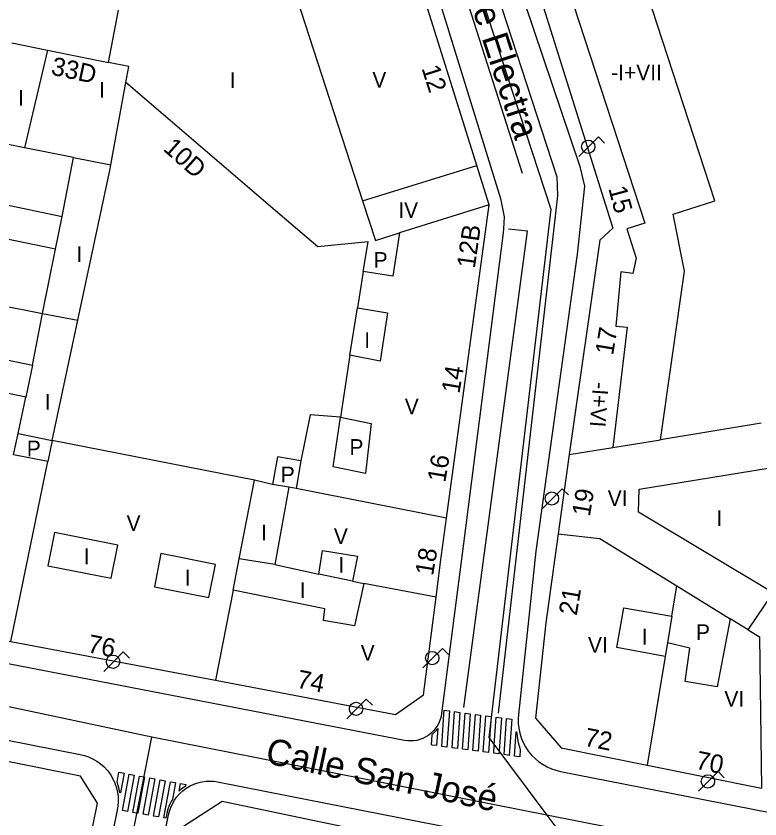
# Model space of a CAD drawing. Extents: x 282771 to 285132, y 4823109 to 4825496.
# Drawn here: x 284652.8 to 284723.9, y 4823574.1 to 4823650.9 of the extents above; entities that cross this region are included whole.
import ezdxf

# ---------------------------------------------------------------- set-up
doc = ezdxf.new("R2010")
doc.units = 0
for name, color, linetype in [('ACERA-BORDILLO', 7, 'Continuous'), ('CALLE-EJE', 7, 'Continuous'), ('CALLE-TEXTO', 7, 'Continuous'), ('EDIFICIO', 7, 'Continuous'), ('FAROLA', 7, 'Continuous'), ('INTERIOR-EDIFICIO', 7, 'Continuous'), ('MEDIANERA', 7, 'Continuous'), ('NUM-LOCAL', 7, 'Continuous'), ('NUM-PORTAL', 7, 'Continuous'), ('PASO-PEATONES', 7, 'Continuous'), ('SENAL-VIARIA', 7, 'Continuous'), ('TXT-ALTURA-EDIFICIO', 7, 'Continuous')]:
    doc.layers.add(name, color=color, linetype=linetype)

msp = doc.modelspace()

# ---------------------------------------------------------------- linework, layer by layer
at = {"layer": 'ACERA-BORDILLO'}
for points in [[(284683.255, 4823684.852), (284699.154, 4823633.431), (284699.484, 4823631.671), (284699.434, 4823630.531), (284699.384, 4823630.131), (284695.604, 4823600.441), (284693.514, 4823584.177), (284693.465, 4823583.902), (284693.389, 4823583.624), (284693.282, 4823583.346), (284693.144, 4823583.072), (284692.975, 4823582.809), (284692.775, 4823582.56), (284692.548, 4823582.332), (284692.296, 4823582.128), (284692.023, 4823581.953), (284691.735, 4823581.808), (284691.437, 4823581.697), (284691.134, 4823581.619), (284690.831, 4823581.573), (284690.533, 4823581.559), (284690.245, 4823581.573), (284689.969, 4823581.613), (284634.76, 4823592.279)], [(284696.175, 4823667.782), (284706.714, 4823636.471), (284707.164, 4823634.611), (284706.484, 4823628.091), (284702.534, 4823599.711), (284700.857, 4823584.093), (284700.83, 4823583.665), (284700.84, 4823583.223), (284700.891, 4823582.773), (284700.985, 4823582.318), (284701.124, 4823581.867), (284701.307, 4823581.425), (284701.535, 4823580.998), (284701.803, 4823580.593), (284702.11, 4823580.217), (284702.45, 4823579.873), (284702.818, 4823579.567), (284703.209, 4823579.301), (284703.614, 4823579.077), (284704.03, 4823578.894), (284704.449, 4823578.754), (284704.866, 4823578.653), (284741.5, 4823571.463)], [(284633.258, 4823585.34), (284658.977, 4823580.276), (284659.372, 4823580.179), (284659.769, 4823580.043), (284660.163, 4823579.864), (284660.548, 4823579.642), (284660.916, 4823579.377), (284661.26, 4823579.072), (284661.575, 4823578.73), (284661.854, 4823578.354), (284662.093, 4823577.952), (284662.287, 4823577.529), (284662.436, 4823577.094), (284662.538, 4823576.652), (284662.594, 4823576.212), (284662.607, 4823575.779), (284662.58, 4823575.36), (284662.517, 4823574.959), (284659.313, 4823559.3), (284647.173, 4823499.389)], [(284657.713, 4823525.8), (284667.415, 4823574.508), (284667.501, 4823574.856), (284667.623, 4823575.208), (284667.781, 4823575.556), (284667.977, 4823575.895), (284668.211, 4823576.22), (284668.48, 4823576.525), (284668.782, 4823576.803), (284669.113, 4823577.05), (284669.468, 4823577.262), (284669.84, 4823577.435), (284670.224, 4823577.568), (284670.614, 4823577.66), (284671.002, 4823577.712), (284671.384, 4823577.726), (284671.755, 4823577.704), (284672.111, 4823577.651), (284678.874, 4823576.32), (284699.966, 4823572.157)]]:
    msp.add_lwpolyline(points, dxfattribs=at)
at = {"layer": 'CALLE-EJE'}
for points in [[(284682.18, 4823698.855), (284703.944, 4823632.391), (284698.024, 4823581.891), (284703.573, 4823574.454)], [(284665.804, 4823581.92), (284625.402, 4823590.495)], [(284649.063, 4823496.529), (284665.804, 4823581.92)], [(284703.573, 4823574.454), (284665.804, 4823581.92)], [(284703.573, 4823574.454), (284706.904, 4823569.991), (284689.213, 4823487.59)], [(284748.814, 4823565.511), (284703.573, 4823574.454)]]:
    msp.add_lwpolyline(points, dxfattribs=at)
at = {"layer": 'EDIFICIO'}
for points in [[(284699.755, 4823694.752), (284691.555, 4823692.142), (284691.215, 4823690.942), (284696.525, 4823673.492), (284699.925, 4823662.362), (284709.874, 4823630.591), (284708.624, 4823629.421), (284705.714, 4823608.931), (284704.644, 4823601.371), (284703.484, 4823592.861), (284702.484, 4823583.751), (284704.934, 4823580.891), (284713.164, 4823579.241), (284724.104, 4823577.061)], [(284653.965, 4823680.631), (284649.375, 4823679.271), (284646.234, 4823663.881), (284643.444, 4823650.161), (284641.524, 4823640.721), (284638.474, 4823625.781), (284635.704, 4823612.25), (284632.854, 4823597.5), (284635.144, 4823594.35), (284652.344, 4823591.08), (284671.914, 4823587.361), (284689.124, 4823584.101), (284691.784, 4823585.961), (284692.994, 4823595.321), (284693.424, 4823598.641), (284693.994, 4823602.871), (284698.064, 4823632.821), (284687.315, 4823667.112), (284684.025, 4823677.582), (284683.955, 4823677.812), (284680.825, 4823687.712), (284679.085, 4823688.062), (284667.835, 4823684.731), (284653.965, 4823680.631)], [(284660.614, 4823575.62), (284659.004, 4823578.2), (284645.494, 4823580.89), (284632.594, 4823583.47), (284629.194, 4823581.23), (284626.083, 4823565.25), (284624.173, 4823555.42), (284622.283, 4823545.69), (284620.383, 4823535.909), (284618.453, 4823525.949), (284616.643, 4823516.639), (284615.393, 4823510.189), (284617.583, 4823507.099), (284643.413, 4823501.199), (284646.283, 4823503.309), (284647.573, 4823509.709), (284649.383, 4823518.91), (284651.473, 4823529.45), (284655.333, 4823548.97), (284657.373, 4823559.32), (284659.204, 4823568.53), (284660.614, 4823575.62)], [(284672.534, 4823575.76), (284668.834, 4823573.37), (284667.474, 4823566.54), (284665.563, 4823556.93), (284663.623, 4823547.19), (284661.693, 4823537.48), (284659.863, 4823528.27), (284657.503, 4823516.42), (284654.543, 4823501.509), (284657.153, 4823498.089), (284670.203, 4823495.64), (284685.983, 4823492.69), (284696.083, 4823541.83), (284701.404, 4823567.691), (284700.194, 4823570.031), (284690.074, 4823572.121), (284681.204, 4823573.96), (284672.534, 4823575.76)]]:
    msp.add_lwpolyline(points, dxfattribs=at)
at = {"layer": 'FAROLA'}
for p, q in [((284708.506, 4823639.296), (284707.566, 4823638.366)), ((284709.096, 4823638.706), (284708.506, 4823639.296)), ((284707.566, 4823638.366), (284706.636, 4823637.426)), ((284705.039, 4823605.668), (284704.099, 4823604.738)), ((284705.629, 4823605.078), (284705.039, 4823605.668)), ((284704.099, 4823604.738), (284703.169, 4823603.798)), ((284663.091, 4823590.068), (284662.151, 4823589.138)), ((284663.681, 4823589.478), (284663.091, 4823590.068)), ((284693.599, 4823590.415), (284692.659, 4823589.485)), ((284694.189, 4823589.825), (284693.599, 4823590.415)), ((284692.659, 4823589.485), (284691.729, 4823588.545)), ((284662.151, 4823589.138), (284661.221, 4823588.198)), ((284686.319, 4823585.561), (284685.379, 4823584.631)), ((284686.909, 4823584.971), (284686.319, 4823585.561)), ((284685.379, 4823584.631), (284684.449, 4823583.691)), ((284719.946, 4823578.628), (284719.006, 4823577.698)), ((284720.536, 4823578.038), (284719.946, 4823578.628)), ((284719.006, 4823577.698), (284718.076, 4823576.758))]:
    msp.add_line(p, q, dxfattribs=at)
for centre in [(284707.526, 4823638.366), (284704.059, 4823604.738), (284692.619, 4823589.485), (284662.111, 4823589.138), (284685.339, 4823584.631), (284718.966, 4823577.698)]:
    msp.add_circle(centre, 0.638, dxfattribs=at)
at = {"layer": 'INTERIOR-EDIFICIO'}
msp.add_line((284683.854, 4823612.501), (284686.794, 4823611.901), dxfattribs=at)
for points in [[(284724.044, 4823611.931), (284714.444, 4823610.357), (284716.744, 4823626.471), (284715.664, 4823631.911), (284719.634, 4823633.181), (284709.164, 4823665.332), (284710.116, 4823665.638), (284708.141, 4823672.224), (284710.255, 4823672.859), (284708.865, 4823677.31), (284707.775, 4823680.802), (284711.285, 4823681.892), (284712.376, 4823678.399), (284715.545, 4823679.382), (284718.396, 4823680.267), (284717.275, 4823683.852), (284721.005, 4823685.012), (284722.127, 4823681.424), (284723.464, 4823677.151), (284725.227, 4823677.717)], [(284676.134, 4823663.464), (284685.954, 4823633.201), (284687.204, 4823629.401), (284689.484, 4823630.12), (284688.864, 4823626.001), (284686.031, 4823626.424), (284685.48, 4823622.977), (284688.354, 4823622.501), (284687.644, 4823617.861), (284684.754, 4823618.431), (284683.854, 4823612.501)], [(284652.453, 4823648.307), (284655.834, 4823647.611), (284661.684, 4823646.411), (284662.644, 4823651.411)], [(284648.574, 4823633.511), (284657.254, 4823631.711), (284658.348, 4823637.333), (284653.644, 4823638.261), (284650.504, 4823638.891)], [(284645.324, 4823619.351), (284654.404, 4823617.481), (284655.385, 4823622.437), (284656.614, 4823628.571), (284647.934, 4823630.361)], [(284680.964, 4823612.751), (284680.054, 4823608.351), (284679.624, 4823605.691), (284678.909, 4823605.811), (284677.564, 4823598.421), (284681.794, 4823597.511), (284682.134, 4823599.781), (284685.464, 4823599.231), (284685.014, 4823596.821), (284686.085, 4823596.619), (284685.194, 4823592.571), (284682.214, 4823593.061), (284682.364, 4823594.191), (284673.584, 4823595.981), (284674.164, 4823598.971), (284675.624, 4823606.491), (284656.304, 4823610.291), (284655.874, 4823608.261), (284652.61, 4823608.928), (284653.034, 4823610.941), (284653.784, 4823614.431), (284644.704, 4823616.291)], [(284683.854, 4823612.501), (284680.964, 4823612.751)], [(284686.794, 4823611.901), (284686.234, 4823607.141), (284683.144, 4823607.781), (284683.854, 4823612.501)], [(284725.194, 4823595.711), (284712.334, 4823603.441), (284712.394, 4823605.641), (284724.734, 4823607.641)], [(284661.924, 4823597.111), (284662.564, 4823600.291), (284656.524, 4823601.501), (284655.884, 4823598.31), (284661.924, 4823597.111)], [(284671.264, 4823595.271), (284671.894, 4823598.441), (284666.694, 4823599.471), (284666.064, 4823596.291), (284671.264, 4823595.271)], [(284719.864, 4823586.721), (284716.794, 4823587.241), (284717.254, 4823590.421), (284715.107, 4823590.94), (284714.889, 4823589.62), (284710.264, 4823590.491), (284710.924, 4823594.291), (284715.53, 4823593.482), (284716.014, 4823596.391), (284721.097, 4823593.236), (284719.864, 4823586.721)]]:
    msp.add_lwpolyline(points, dxfattribs=at)
at = {"layer": 'MEDIANERA'}
for p, q in [((284655.834, 4823647.611), (284653.644, 4823638.261)), ((284661.904, 4823636.631), (284663.334, 4823644.491)), ((284658.348, 4823637.333), (284661.904, 4823636.631)), ((284685.954, 4823633.201), (284696.884, 4823636.561)), ((284698.064, 4823632.821), (284689.484, 4823630.12)), ((284656.614, 4823628.571), (284657.254, 4823631.711)), ((284684.754, 4823618.431), (284685.48, 4823622.977)), ((284654.404, 4823617.481), (284653.784, 4823614.431)), ((284709.884, 4823609.614), (284714.444, 4823610.357)), ((284705.714, 4823608.931), (284709.884, 4823609.614)), ((284652.344, 4823591.08), (284655.874, 4823608.261)), ((284677.364, 4823606.071), (284675.624, 4823606.491)), ((284678.909, 4823605.811), (284677.364, 4823606.071)), ((284693.994, 4823602.871), (284679.624, 4823605.691)), ((284677.564, 4823598.421), (284674.164, 4823598.971)), ((284685.014, 4823596.821), (284681.794, 4823597.511)), ((284692.994, 4823595.321), (284686.085, 4823596.619)), ((284673.584, 4823595.981), (284671.914, 4823587.361)), ((284715.53, 4823593.482), (284715.107, 4823590.94)), ((284722.814, 4823592.171), (284721.097, 4823593.236)), ((284714.889, 4823589.62), (284713.164, 4823579.241))]:
    msp.add_line(p, q, dxfattribs=at)
for points in [[(284702.463, 4823663.178), (284712.954, 4823631.061), (284711.224, 4823630.511), (284712.124, 4823627.711), (284711.784, 4823626.241), (284710.634, 4823626.391), (284710.184, 4823621.201), (284711.264, 4823621.131), (284709.884, 4823609.614)], [(284663.334, 4823644.491), (284663.614, 4823646.021), (284661.684, 4823646.411)], [(284686.031, 4823626.424), (284686.484, 4823629.261), (284681.684, 4823628.791), (284678.054, 4823631.891), (284663.334, 4823644.491)], [(284658.754, 4823621.771), (284661.844, 4823636.251), (284661.904, 4823636.631)], [(284638.474, 4823625.781), (284655.385, 4823622.437), (284658.754, 4823621.771)], [(284653.034, 4823610.941), (284656.304, 4823610.291), (284658.754, 4823621.771)], [(284680.054, 4823608.351), (284677.834, 4823608.711), (284677.364, 4823606.071)], [(284722.814, 4823592.171), (284725.194, 4823595.711), (284724.734, 4823607.641), (284732.552, 4823609.129)], [(284704.644, 4823601.371), (284708.634, 4823600.901), (284716.014, 4823596.391)], [(284722.814, 4823592.171), (284723.894, 4823591.521), (284724.104, 4823577.061)]]:
    msp.add_lwpolyline(points, dxfattribs=at)
at = {"layer": 'PASO-PEATONES'}
for points in [[(284693.529, 4823581.047), (284693.711, 4823583.651), (284693.77, 4823584.495), (284694.267, 4823584.428), (284694.026, 4823580.981)], [(284694.523, 4823580.915), (284694.763, 4823584.362), (284695.26, 4823584.296), (284695.019, 4823580.848)], [(284695.516, 4823580.782), (284695.756, 4823584.229), (284696.253, 4823584.163), (284696.012, 4823580.716)], [(284696.509, 4823580.649), (284696.749, 4823584.097), (284697.246, 4823584.03), (284697.005, 4823580.583)], [(284697.502, 4823580.517), (284697.743, 4823583.964), (284698.239, 4823583.898), (284698.21, 4823583.48), (284697.999, 4823580.45)], [(284698.495, 4823580.384), (284698.551, 4823581.184), (284698.736, 4823583.831), (284699.232, 4823583.765), (284699.009, 4823580.57), (284698.992, 4823580.318)], [(284699.488, 4823580.251), (284699.729, 4823583.699), (284700.226, 4823583.632), (284699.985, 4823580.185)], [(284692.536, 4823581.175), (284692.604, 4823582.153), (284692.607, 4823582.188), (284692.91, 4823582.463), (284693.148, 4823582.763), (284693.033, 4823581.114), (284692.62, 4823581.169)], [(284700.482, 4823580.118), (284700.643, 4823582.429), (284700.675, 4823582.427), (284700.726, 4823582.091), (284700.777, 4823581.755), (284700.849, 4823581.416), (284700.93, 4823581.08), (284701.023, 4823580.75), (284700.978, 4823580.052)], [(284662.495, 4823577.617), (284662.67, 4823578.567), (284663.161, 4823578.477), (284662.819, 4823576.612), (284662.772, 4823576.621), (284662.667, 4823577.124)], [(284663.015, 4823574.907), (284663.653, 4823578.387), (284664.145, 4823578.297), (284663.507, 4823574.819)], [(284664, 4823574.732), (284664.637, 4823578.206), (284665.06, 4823578.129), (284665.129, 4823578.116), (284664.492, 4823574.645), (284664.381, 4823574.664)], [(284664.984, 4823574.557), (284665.62, 4823578.026), (284666.112, 4823577.936), (284665.477, 4823574.47)], [(284665.969, 4823574.383), (284666.604, 4823577.846), (284667.096, 4823577.756), (284666.461, 4823574.295)], [(284666.954, 4823574.208), (284667.588, 4823577.665), (284668.079, 4823577.575), (284667.781, 4823575.95), (284667.701, 4823575.833), (284667.482, 4823575.404), (284667.301, 4823574.958), (284667.145, 4823574.174)], [(284668.437, 4823576.752), (284668.571, 4823577.485), (284669.063, 4823577.395), (284669.036, 4823577.247), (284668.633, 4823576.942)]]:
    msp.add_lwpolyline(points, close=True, dxfattribs=at)
at = {"layer": 'SENAL-VIARIA'}
msp.add_line((284701.237, 4823635.81), (284684.477, 4823688.296), dxfattribs=at)
for points in [[(284696.365, 4823660.543), (284704.531, 4823635.473), (284704.579, 4823633.699), (284704.34, 4823631.446), (284698.912, 4823584.222)], [(284695.654, 4823584.749), (284701.71, 4823630.293), (284699.895, 4823630.48)]]:
    msp.add_lwpolyline(points, dxfattribs=at)

# ---------------------------------------------------------------- texts
at = {"layer": 'CALLE-TEXTO'}
for s, rotation, p in [('Calle Electra', 288.13176, (284694.665, 4823656.906)), ('Calle San José', 348.01828, (284676.571, 4823579.461))]:
    msp.add_text(s, height=2.5, rotation=rotation, dxfattribs=at).set_placement(p)
at = {"layer": 'NUM-LOCAL'}
msp.add_text('72', height=1.75, rotation=348.83046, dxfattribs=at).set_placement((284707.074, 4823581.118))
at = {"layer": 'NUM-PORTAL'}
for s, rotation, p in [('33D', 348.04045, (284656.11, 4823645.274)), ('12', 287.64253, (284691.584, 4823645.877)), ('10D', 318.30985, (284666.814, 4823638.081)), ('15', 284.9425, (284709.44, 4823634.377)), ('12B', 81.83762, (284696.687, 4823626.678)), ('17', 80.41953, (284709.898, 4823618.377)), ('14', 80.41953, (284695.212, 4823614.709)), ('16', 80.41952, (284693.862, 4823606.215)), ('19', 80.41953, (284707.678, 4823602.955)), ('18', 80.41952, (284692.692, 4823597.297)), ('21', 80.41953, (284706.424, 4823593.492)), ('76', 348.83046, (284659.595, 4823590.045)), ('74', 348.83046, (284679.583, 4823586.665)), ('70', 348.82978, (284717.719, 4823578.912))]:
    msp.add_text(s, height=1.75, rotation=rotation, dxfattribs=at).set_placement(p)
at = {"layer": 'TXT-ALTURA-EDIFICIO'}
for s, rotation, p in [('-I+VII', 0.00059, (284709.722, 4823644.722)), ('I', 0.00059, (284673.273, 4823643.991)), ('V', 0.00059, (284686.896, 4823644.021)), ('I', 0.00059, (284660.783, 4823643.051)), ('I', 0.00059, (284653.043, 4823642.291)), ('IV', 0.00059, (284689.375, 4823631.561)), ('I', 0.00059, (284658.613, 4823627.341)), ('P', 0.00059, (284687.019, 4823626.791)), ('I', 0.00059, (284686.123, 4823619.121)), ('-I+VI', 266.08282, (284707.981, 4823615.9)), ('I', 0.00059, (284655.583, 4823613.241)), ('V', 0.00059, (284689.995, 4823612.791)), ('P', 0.00059, (284653.868, 4823608.771)), ('P', 0.00059, (284684.708, 4823608.911)), ('P', 0.00059, (284678.138, 4823606.291)), ('VI', 0.00059, (284709.394, 4823604.011)), ('V', 0.00059, (284663.405, 4823601.641)), ('I', 0.00059, (284719.773, 4823602.121)), ('I', 0.00059, (284676.253, 4823600.741)), ('V', 0.00059, (284683.215, 4823600.381)), ('I', 0.00059, (284659.303, 4823598.461)), ('I', 0.00059, (284683.643, 4823597.661)), ('I', 0.00059, (284668.953, 4823596.421)), ('I', 0.00059, (284679.953, 4823595.221)), ('I', 0.00059, (284712.653, 4823590.781)), ('P', 0.00059, (284717.828, 4823591.211)), ('VI', 0.00059, (284707.504, 4823589.991)), ('V', 0.00059, (284685.785, 4823589.241)), ('VI', 0.00059, (284720.544, 4823584.831))]:
    msp.add_text(s, height=1.5, rotation=rotation, dxfattribs=at).set_placement(p)

doc.saveas('drawing.dxf')
